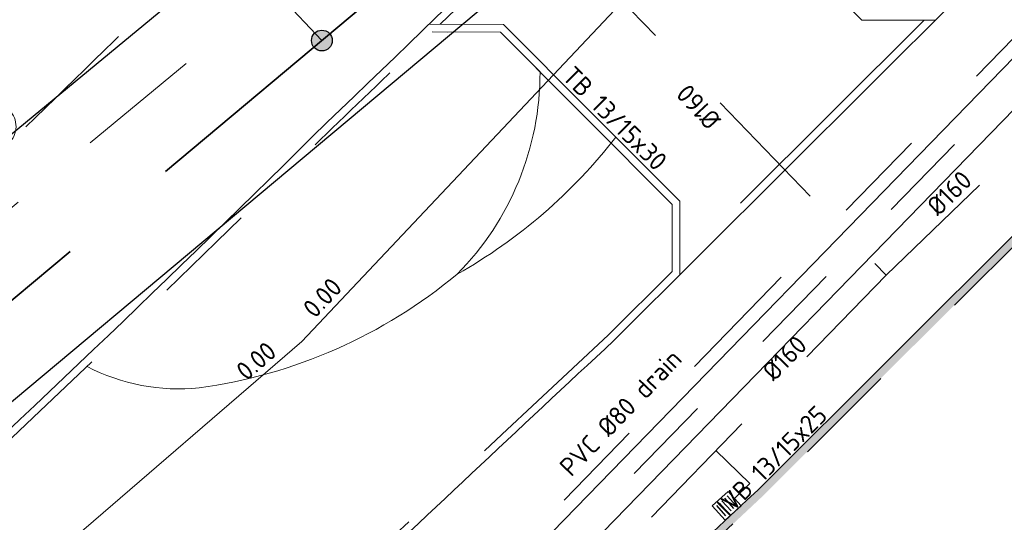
# Model space of a CAD drawing. Header units: metres. Extents: x 92403 to 95147, y 464428 to 465602.
# Tile 339 of 568: x 93105 to 93124, y 464892 to 464901. Entities that reach past the tile are written whole.
import ezdxf
from ezdxf.enums import TextEntityAlignment as Align

# ---------------------------------------------------------------- set-up
doc = ezdxf.new("R2010")
doc.units = ezdxf.units.M
for name, pattern in [('DASHED', [0.75, 0.5, -0.25]), ('RI-DRAINAGE', [19.2, 6, -1.8, 1.8, -1.8, 2.4, -1.8, 1.8, -1.8]), ('RI-GWA', [18.45, 6, -1.8, 1.75, -1.8, 1.75, -1.8, 1.75, -1.8]), ('RI-HWA', [7.4, 5, -2.4]), ('RI-HWA_KOLKAANSLUITING', [4.3, 2.5, -1.8]), ('VH-TROTTOIRBAND', [15, 5, -2, 2, -2, 2, -2])]:
    doc.linetypes.add(name, pattern=pattern)
doc.layers.get('0').update_dxf_attribs({"linetype": 'CONTINUOUS'})
for name, color, linetype, lineweight in [('B-OI-RI-DRAINAGE_DRAIN_PVC-G', 90, 'RI-DRAINAGE', 18), ('B-WE-RI-DRAINAGE_DRAIN-G', 90, 'RI-DRAINAGE', 18), ('B-WE-RI-VOLSCHUIMEN-G', 130, 'RI-VOLSCHUIMEN', 18), ('B-WE-VH-VERHARDING_FUNDERING-G', 252, 'CONTINUOUS', 18), ('N-RO-GR-BEPLANTING_CULTUUR_PLANTVAK HEESTERS', 78, 'CONTINUOUS', 9), ('N-RO-GR-BEPLANTING_CULTUUR_PLANTVAK vaste planten', 58, 'CONTINUOUS', 9), ('N-RO-VW-MARKERING-G', 7, 'CONTINUOUS', 9), ('N-WE-GW-ONTGRAVING-V', 2, 'CONTINUOUS', 30), ('N-WE-RI-HWA_HULPSTUK-S', 150, 'CONTINUOUS', 25), ('N-WE-RI-HWA_KOLK_STRAATKOLK-S', 150, 'CONTINUOUS', 25), ('N-WE-RI-HWA_KOLKAANSLUITING-G', 150, 'RI-HWA_KOLKAANSLUITING', 25), ('N-WE-RI-KOLK-T18', 150, 'CONTINUOUS', 18), ('N-WE-VH-KANTOPSLUITING_TROTTOIRBAND-G', 7, 'VH-TROTTOIRBAND', 35), ('N-WE-VH-KANTOPSLUITING_TROTTOIRBAND_130 150-T18', 10, 'CONTINUOUS', 18), ('N-WE-VH-KANTOPSLUITING_VOORKANTBAND-G', 50, 'CONTINUOUS', 35), ('N-WE-VH-VERHARDING_BETON_INRITBLOKKEN-A', 253, 'CONTINUOUS', 0), ('V-WE-RI-GWA_STROOMRICHTING-S', 30, 'CONTINUOUS', 25)]:
    doc.layers.add(name, color=color, linetype=linetype, lineweight=lineweight)
for name, color, linetype, lineweight, true_color in [('B-OI-RI-GWA_TRANSPORTLEIDING-G', 7, 'RI-GWA', 18, 0xff8400), ('N-OI-RI-DRAINAGE_DRAIN_PVC-G', 7, 'RI-DRAINAGE', 18, 0x00ff04), ('N-OI-RI-HWA_TRANSPORTLEIDING-G', 7, 'RI-HWA', 35, 0x007bff)]:
    doc.layers.add(name, color=color, linetype=linetype, lineweight=lineweight, true_color=true_color)
doc.styles.add('NLCS-ISO', font='NLCS-ISO.ttf')
doc.styles.add('NLCS-ISO-M200-T18', font='NLCS-ISO.ttf', dxfattribs={"height": 0.36})
doc.linetypes.add('RI-VOLSCHUIMEN', pattern='A,0,[50,NLCS.SHX,S=0.5,R=0,X=0,Y=0],4', length=4)

# ---------------------------------------------------------------- blocks, each defined once
blk = doc.blocks.new('STRAATKOLK 415X375')
at = {"layer": 'N-WE-RI-HWA_KOLK_STRAATKOLK-S', "flags": 128}
blk.add_lwpolyline([(-0.415, 0), (0, 0), (0, 0.375), (-0.415, 0.375)], close=True, dxfattribs=at)
for points in [[(-0.344, 0.055), (-0.344, 0.32)], [(-0.275, 0.055), (-0.275, 0.32)], [(-0.207, 0.055), (-0.207, 0.32)], [(-0.137, 0.055), (-0.137, 0.32)], [(-0.068, 0.055), (-0.068, 0.32)]]:
    blk.add_lwpolyline(points, dxfattribs=at)
blk = doc.blocks.new('SRI-HULP_INLAAT_KOLK-SO')
h = blk.add_hatch(color=256)
edge = h.paths.add_edge_path()
edge.add_arc((0, 0), 1, 0, 360)
blk.add_circle((0, 0), 1)
blk = doc.blocks.new('*U428')
at = {"ltscale": 0.1, "style": 'NLCS-ISO'}
for tag, p in [('MAT', (-1, 0.5)), ('BOBL', (-139.862, 0))]:
    blk.add_attdef(tag, text='', height=1.8, dxfattribs=at).set_placement(p, align=Align.BOTTOM_RIGHT)
for tag, p in [('DIA', (1, 0.5)), ('BOBR', (140.186, 0))]:
    blk.add_attdef(tag, text='', height=1.8, dxfattribs=at).set_placement(p, align=Align.BOTTOM_LEFT)
blk.add_attdef('JVA', text='', height=1.8, dxfattribs=at).set_placement((0, -1), align=Align.TOP_CENTER)
blk = doc.blocks.new('*U430')
at = {"ltscale": 0.1, "style": 'NLCS-ISO'}
for tag, p in [('MAT', (-1, 0.5)), ('BOBL', (-74.778, 0))]:
    blk.add_attdef(tag, text='', height=1.8, dxfattribs=at).set_placement(p, align=Align.BOTTOM_RIGHT)
for tag, p in [('DIA', (1, 0.5)), ('BOBR', (74.75, 0))]:
    blk.add_attdef(tag, text='', height=1.8, dxfattribs=at).set_placement(p, align=Align.BOTTOM_LEFT)
blk.add_attdef('JVA', text='', height=1.8, dxfattribs=at).set_placement((0, -1), align=Align.TOP_CENTER)

msp = doc.modelspace()

# ---------------------------------------------------------------- hatches: boundary and pattern name
at = {"layer": 'N-WE-VH-VERHARDING_BETON_INRITBLOKKEN-A', "transparency": 33554687}
h = msp.add_hatch(color=256, dxfattribs=at)
h.dxf.hatch_style = 1
h.paths.add_polyline_path([(93126.212665, 464899.251952), (93126.318586, 464899.145742), (93119.335596, 464892.181745), (93114.1243, 464887.296673), (93114.021532, 464887.405937), (93119.231406, 464892.289683)])

# ---------------------------------------------------------------- linework, layer by layer
at = {"layer": 'B-OI-RI-DRAINAGE_DRAIN_PVC-G', "color": 4, "elevation": -0.04, "flags": 128}
msp.add_lwpolyline([(93109.67, 464887.074), (93109.67, 464887.074), (93111.226915, 464887.694048), (93111.226915, 464887.694048), (93152.648497, 464930.322151), (93154.442226, 464933.510405), (93164.804283, 464946.781494), (93165.257367, 464947.382919), (93165.586, 464947.856)], dxfattribs=at)
at = {"layer": 'B-OI-RI-GWA_TRANSPORTLEIDING-G'}
msp.add_lwpolyline([(93446.043344, 465256.115521), (93414.928619, 465230.784301), (93385.545, 465207.335), (93345.02, 465172.545), (93309.939, 465138.03), (93281.489, 465106.16), (93272.55, 465095.75), (93246.12, 465056.88), (93231.409, 465035.78), (93221.1, 465020.839), (93190.047, 464975.644), (93154.17, 464931), (93110.8, 464886.38), (93068.919, 464854.632), (93060.958017, 464850.622994)], dxfattribs=at)
at = {"layer": 'B-WE-RI-VOLSCHUIMEN-G'}
msp.add_lwpolyline([(93063.79391, 464858.067854), (93085.815291, 464873.892955), (93110.438716, 464895.149627), (93150.607152, 464937.709527), (93167.824566, 464958.685428), (93187.119711, 464983.35655), (93228.287939, 465040.980003), (93267.040461, 465098.248488)], dxfattribs=at)
at = {"layer": 'B-WE-VH-VERHARDING_FUNDERING-G', "lineweight": 13, "flags": 128}
for points in [[(93445.822371, 465256.386945), (93414.70897, 465231.056803), (93385.321779, 465207.604651), (93344.783003, 465172.802825), (93309.685451, 465138.27154), (93281.225658, 465106.390569), (93272.271639, 465095.963079), (93245.831721, 465057.078493), (93231.121404, 465035.979473), (93220.811724, 465021.037488), (93189.76596, 464975.853018), (93153.907518, 464931.232111), (93110.567471, 464886.642928), (93068.733035, 464854.930226), (93060.800581, 464850.935601)], [(93446.264317, 465255.844097), (93415.148269, 465230.5118), (93385.768221, 465207.065349), (93345.256997, 465172.287175), (93310.192549, 465137.78846), (93281.752342, 465105.929431), (93272.828361, 465095.536921), (93246.408279, 465056.681507), (93231.696596, 465035.580527), (93221.388276, 465020.640512), (93190.32804, 464975.434982), (93154.432482, 464930.767889), (93111.032529, 464886.117072), (93069.104965, 464854.333774), (93061.115419, 464850.310399)]]:
    msp.add_lwpolyline(points, dxfattribs=at)
at = {"layer": 'N-OI-RI-DRAINAGE_DRAIN_PVC-G', "flags": 128}
msp.add_lwpolyline([(93085.810838, 464868.712617), (93083.999667, 464867.318786), (93077.569115, 464875.204006), (93112.448972, 464904.002739), (93144.958362, 464937.716867), (93179.40523, 464980.983312), (93211.015025, 465025.284543), (93236.748188, 465064.451684), (93262.771855, 465104.36421), (93226.947519, 465135.184441), (93186.423425, 465165.431006), (93177.677718, 465156.184343), (93156.563325, 465121.91281), (93138.602154, 465091.157835)], dxfattribs=at)
at = {"layer": 'N-OI-RI-HWA_TRANSPORTLEIDING-G', "flags": 128}
msp.add_lwpolyline([(93079.449241, 464874.66754), (93114.462873, 464903.992424)], dxfattribs=at)
at = {"layer": 'N-RO-GR-BEPLANTING_CULTUUR_PLANTVAK HEESTERS', "lineweight": 9, "flags": 128}
msp.add_lwpolyline([(93106.302846, 464894.664175, 0.146538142), (93108.462932, 464894.252964, 0.140222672), (93113.435296, 464896.446832, 0.198047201), (93115.030429, 464900.341176), (93114.266338, 464901.109095), (93112.952329, 464901.112378, -2.06702897)], format="xyb", dxfattribs=at)
at = {"layer": 'N-RO-GR-BEPLANTING_CULTUUR_PLANTVAK vaste planten', "lineweight": 9, "flags": 128}
msp.add_lwpolyline([(93113.435296, 464896.446832, 0.100277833), (93116.490679, 464899.087372, 0.100277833)], format="xyb", dxfattribs=at)
at = {"layer": 'N-RO-VW-MARKERING-G', "linetype": 'DASHED', "ltscale": 5, "flags": 128}
msp.add_lwpolyline([(93105.121059, 464899.282692, 0.003412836), (93108.13085, 464902.234516, 0.005293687), (93112.297316, 464906.284545, 0.005293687)], format="xyb", dxfattribs=at)
at = {"layer": 'N-WE-GW-ONTGRAVING-V', "flags": 128}
msp.add_lwpolyline([(93150.95016, 464940.414972), (93115.492997, 464902.898585), (93080.383531, 464873.493438), (93084.176278, 464868.842727), (93085.139969, 464869.584358), (93091.190846, 464874.240954), (93109.870872, 464888.616612), (93111.212612, 464886.873128), (93092.532585, 464872.497471), (93086.481708, 464867.840875), (93083.823056, 464865.794846), (93076.025648, 464875.356121), (93111.700474, 464904.811225), (93144.1303, 464938.442841)], dxfattribs=at)
at = {"layer": 'N-WE-RI-HWA_KOLKAANSLUITING-G', "flags": 128}
for points in [[(93121.69637, 464896.42741), (93131.711439, 464906.068742), (93145.590373, 464920.482046)], [(93104.817098, 464879.829838), (93109.510591, 464883.845792), (93121.69637, 464896.42741), (93114.783229, 464903.608533)], [(93110.827208, 464900.947454), (93108.804694, 464903.11508), (93108.519408, 464902.864058)], [(93118.777581, 464892.118684), (93119.075015, 464892.408094), (93118.418945, 464893.043523)]]:
    msp.add_lwpolyline(points, dxfattribs=at)
at = {"layer": 'N-WE-VH-KANTOPSLUITING_TROTTOIRBAND-G', "lineweight": 15, "flags": 128}
for points in [[(93065.866714, 464844.698776), (93063.678306, 464849.205677, -0.39791827), (93064.442611, 464851.630142), (93067.389663, 464853.270833), (93074.325807, 464856.972774), (93084.707572, 464862.758674, -0.079386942), (93086.145246, 464863.283465), (93087.543321, 464863.554602, 0.118234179), (93091.898811, 464865.409775), (93094.714806, 464867.523464), (93097.756324, 464872.924978), (93100.503907, 464875.160514, -0.411928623), (93100.924464, 464875.118957), (93101.718716, 464874.158203, 0.414479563), (93102.352582, 464874.098357, 0.0072625), (93109.663578, 464880.334742, -0.000462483), (93112.524799, 464883.04124), (93113.253165, 464883.728839, 0.414036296), (93113.271667, 464884.364773), (93112.414229, 464885.274151, -0.414254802), (93112.426726, 464885.698261, -0.001111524), (93119.335596, 464892.181745), (93127.026655, 464899.851885, -0.414213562), (93127.450919, 464899.851307), (93128.333598, 464898.966221, 0.414213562), (93128.969994, 464898.965354), (93129.069115, 464899.064206), (93139.510609, 464909.724335, 0.002257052), (93145.968021, 464916.578031, 0.000004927), (93145.982049, 464916.593056, 0.001196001), (93149.378579, 464920.248422, 0.414297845), (93149.35362, 464920.88442), (93148.435769, 464921.732706, -0.421951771), (93148.425394, 464922.163003, 0.002336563), (93151.744568, 464925.940308, 0.001658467), (93154.078992, 464928.640143, 0.000358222), (93154.079131, 464928.640306, -0.414407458), (93154.502436, 464928.672913), (93155.451359, 464927.859288, 0.414376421), (93156.086051, 464927.908186, 0.002261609), (93159.247013, 464931.632903, 0.007728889), (93177.269848, 464953.751082, 0.000867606), (93177.922232, 464954.535338, 0.414512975), (93177.862606, 464955.169261), (93176.899547, 464955.9659, -0.414819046), (93176.859784, 464956.389046, 0.005911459), (93181.188285, 464961.766544, 0.000890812), (93181.188615, 464961.766964, -0.415253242), (93181.61021, 464961.818344), (93182.594301, 464961.047669, 0.414512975), (93183.226326, 464961.124865, 0.000576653), (93183.643211, 464961.659587, 0.002753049), (93195.586409, 464977.049583, 0.004154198), (93201.190199, 464984.46811, 0.414370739), (93201.096935, 464985.097808), (93200.092955, 464985.842337, -0.414413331), (93200.030766, 464986.262423, 0.002644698), (93203.514938, 464991.021117, -0.408456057), (93203.930314, 464991.084311), (93204.935088, 464990.345828, 0.416684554), (93205.56642, 464990.444991, 0.002514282), (93208.837619, 464995.023622, -0.001300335), (93227.245239, 465021.991969, 0.000224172), (93227.918828, 465022.983687, 0.414279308), (93227.799051, 465023.608783), (93226.763811, 465024.310915, -0.413615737), (93226.683579, 465024.727082), (93229.482272, 465028.871729)], [(93169.230487, 464971.15102, -0.002013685), (93164.041857, 464964.593295, -0.000128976), (93163.643939, 464964.092371, -0.414319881), (93163.222336, 464964.044243), (93162.244085, 464964.822324, 0.414708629), (93161.611703, 464964.750161, -0.003198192), (93151.670861, 464952.420821, -0.001685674), (93149.413688, 464949.667542, 0.416499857), (93149.485418, 464949.025662), (93150.436444, 464948.239717, -0.415600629), (93150.475677, 464947.816263), (93147.83948, 464944.656931, -0.415600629), (93147.415846, 464944.619702), (93146.462009, 464945.423288, 0.413519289), (93145.828614, 464945.369892), (93145.450618, 464944.923372, -0.008188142), (93134.071902, 464931.901541, -0.000564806), (93133.042433, 464930.789487, 0.416400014), (93133.065883, 464930.153013), (93133.981551, 464929.30266, -0.414409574), (93133.997095, 464928.878538, -0.001789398), (93130.705323, 464925.363988, -0.414409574), (93130.281093, 464925.351764), (93129.372515, 464926.210024, 0.414283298), (93128.736212, 464926.191831, -0.00722872), (93115.209189, 464912.292711, 0.414154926), (93115.208427, 464911.656405), (93116.093968, 464910.768491, -0.408943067), (93116.097194, 464910.34808, -0.00465743), (93112.511056, 464906.708656, -0.414694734), (93112.086445, 464906.709829), (93111.20355, 464907.599073, 0.415327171), (93110.568925, 464907.598452, -0.005039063), (93106.63165, 464903.775768, -0.0031933), (93103.836485, 464901.031607, 0.015623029), (93103.829963, 464901.024878, 0.403468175), (93103.831128, 464900.400308), (93104.700135, 464899.502052, -0.414641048), (93104.692799, 464899.077542, -0.014936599), (93091.046453, 464886.679148), (93085.699438, 464885.436816), (93081.980118, 464882.650574, 0.097502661), (93078.002756, 464878.165539, -0.106335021), (93076.622865, 464876.663265), (93066.149278, 464869.249755), (93059.049111, 464864.213763, -0.458335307), (93056.328313, 464864.887096), (93054.737949, 464868.028312)], [(93113.106382, 464901.261994, 0.005992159), (93117.838022, 464905.972471, 0.005992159)], [(93117.573585, 464896.497381), (93116.348809, 464895.275936, 0.001757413), (93105.4169, 464884.989846, -0.017395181), (93087.944845, 464870.697879), (93087.253576, 464870.172788, -0.403853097), (93083.322782, 464870.638897), (93082.904503, 464871.150762, -0.422049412), (93083.367504, 464875.208345), (93083.969201, 464875.673825), (93092.541342, 464882.305382, 0.02004334), (93111.024671, 464899.259566, 0.002399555), (93112.952329, 464901.112378)]]:
    msp.add_lwpolyline(points, format="xyb", dxfattribs=at)
for points in [[(93122.430821, 464901.341404), (93117.723789, 464896.647176)], [(93117.573585, 464896.497381), (93117.575342, 464897.787329), (93115.903145, 464899.464087), (93114.266338, 464901.109095), (93112.952329, 464901.112378)]]:
    msp.add_lwpolyline(points, dxfattribs=at)
at = {"layer": 'N-WE-VH-KANTOPSLUITING_VOORKANTBAND-G', "linetype": 'Continuous', "lineweight": 15, "flags": 128}
msp.add_lwpolyline([(93171.508, 464962.398), (93172.080663, 464961.931189, -0.421676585), (93172.519608, 464957.657465, -0.000033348), (93172.495, 464957.628, -0.007751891), (93154.54, 464935.591, -0.006572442), (93145.367, 464924.969, -0.003625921), (93135.085, 464913.995), (93124.700811, 464903.393376), (93116.453, 464895.168, 0.001758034), (93105.518, 464884.879, -0.017397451), (93088.03565, 464870.578486), (93087.344308, 464870.053341, -0.403853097), (93083.206631, 464870.543982), (93082.788351, 464871.055847, -0.422049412), (93083.275721, 464875.326987), (93083.877418, 464875.792467), (93092.446963, 464882.422015, 0.020042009), (93110.920075, 464899.367094, 0.010482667), (93119.204, 464907.591, 0.010337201), (93138.613, 464927.754, 0.012815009), (93156.436867, 464948.533957, 0.003459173), (93167.235251, 464961.941307, -0.42177143)], format="xyb", close=True, dxfattribs=at)
for points in [[(93134.083625, 464929.412573, -0.414409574), (93134.10694, 464928.776391, -0.001789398), (93130.814434, 464925.261057, -0.414409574), (93130.178089, 464925.242722), (93129.269511, 464926.100982, 0.414283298), (93128.845278, 464926.088852, -0.00722872), (93115.315161, 464912.18655, 0.414154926), (93115.314635, 464911.762329), (93116.200175, 464910.874414, -0.408943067), (93116.205016, 464910.243799, -0.00465743), (93112.616916, 464906.602385, -0.414694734), (93111.98, 464906.604143), (93111.09726, 464907.493231, 0.415652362), (93110.674936, 464907.49233, -0.00503812), (93106.736245, 464903.668238, -0.003191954), (93103.940885, 464900.9239), (93103.945852, 464900.928711, 0.414073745), (93103.938934, 464900.504604), (93104.807941, 464899.606348, -0.414641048), (93104.796938, 464898.969583, -0.014966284), (93091.1161, 464886.541334)], [(93112.323838, 464885.807412, -0.001111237), (93119.231406, 464892.289683), (93126.920734, 464899.958095, -0.414213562), (93127.557129, 464899.957229), (93128.439808, 464899.072142, 0.414213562), (93128.864072, 464899.071564), (93128.962571, 464899.169795), (93139.402669, 464909.828498, 0.002256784)]]:
    msp.add_lwpolyline(points, format="xyb", dxfattribs=at)
for points in [[(93117.838558, 464906.187309), (93117.834967, 464904.749904), (93119.514134, 464903.062324), (93121.22874, 464901.343041), (93122.642952, 464901.341115)], [(93117.7235, 464896.435045), (93117.725426, 464897.849257), (93116.009415, 464899.569949), (93114.328844, 464901.258939), (93112.891658, 464901.26253)]]:
    msp.add_lwpolyline(points, dxfattribs=at)

# ---------------------------------------------------------------- block references
at = {"layer": 'N-WE-RI-HWA_HULPSTUK-S', "xscale": 0.2, "yscale": 0.2, "zscale": 0.2, "rotation": 318.3161074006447}
msp.add_blockref('SRI-HULP_INLAAT_KOLK-SO', (93110.827208, 464900.947454), dxfattribs=at)
at = {"layer": 'N-WE-RI-HWA_KOLK_STRAATKOLK-S', "rotation": 42.35769887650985}
msp.add_blockref('STRAATKOLK 415X375', (93118.903911, 464891.98013), dxfattribs=at)
at = {"layer": 'V-WE-RI-GWA_STROOMRICHTING-S'}
ref = msp.add_blockref('*U428', (93130.522934, 464916.429577), dxfattribs=dict(at, xscale=0.2, yscale=0.2, zscale=0.2, rotation=46.6558130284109))
ref.add_attrib('BOBL', '0.00', dxfattribs={"layer": '0', "ltscale": 0.1, "height": 0.36, "rotation": 46.655813, "style": 'NLCS-ISO'}).set_placement((93111.323249, 464896.086821), align=Align.BOTTOM_RIGHT)
ref = msp.add_blockref('*U430', (93098.127003, 464884.521291), dxfattribs=dict(at, xscale=0.2, yscale=0.2, zscale=0.2, rotation=40.80306889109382))
ref.add_attrib('BOBR', '0.00', dxfattribs={"layer": '0', "ltscale": 0.1, "height": 0.36, "rotation": 40.8030689, "style": 'NLCS-ISO'}).set_placement((93109.443481, 464894.29047), align=Align.BOTTOM_LEFT)

# ---------------------------------------------------------------- texts
at = {"layer": 'B-WE-RI-DRAINAGE_DRAIN-G', "color": 4, "insert": (93115.372785, 464892.76901, 0.02), "char_height": 0.36, "attachment_point": 1, "rotation": 46.3158858, "style": 'NLCS-ISO-M200-T18'}
msp.add_mtext_dynamic_manual_height_columns('PVC Ø80 drain', width=5.10557903, gutter_width=1.8, heights=[0], dxfattribs=at)
at = {"layer": 'N-WE-RI-KOLK-T18', "style": 'NLCS-ISO-M200-T18'}
for rotation, p in [(132.8967219, (93118.540435, 464899.440358)), (44.5872865, (93122.702218, 464897.544534)), (45.9156392, (93119.538692, 464894.360904))]:
    msp.add_text('%%C160', height=0.36, rotation=rotation, dxfattribs=at).set_placement(p)
at = {"layer": 'N-WE-VH-KANTOPSLUITING_TROTTOIRBAND_130 150-T18', "char_height": 0.36, "width": 4.66934953, "attachment_point": 1, "style": 'NLCS-ISO-M200-T18'}
for s, insert, rotation in [('TB 13/15x30', (93115.689053, 464900.48366), 315.0412733), ('IVB 13/15x25', (93118.403613, 464892.016065), 44.8925163)]:
    msp.add_mtext(s, dxfattribs=dict(at, insert=insert, rotation=rotation))

doc.saveas('drawing.dxf')
